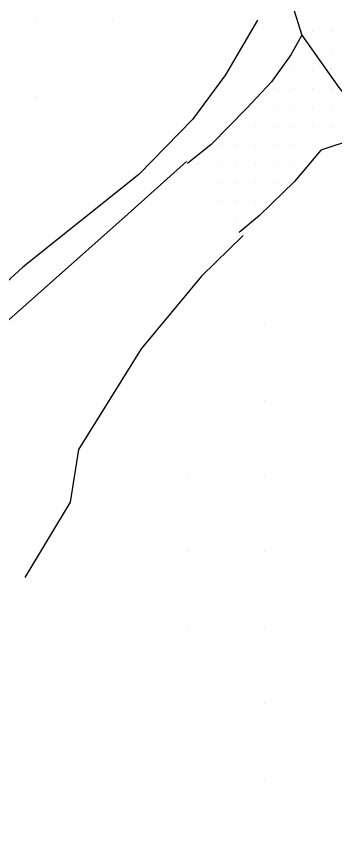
# Model space of a CAD drawing. Extents: x 1762120 to 1766775, y 709485 to 712965.
# Drawn here: x 1763337.2 to 1763379.2, y 712233.2 to 712340.7 of the extents above; entities that cross this region are included whole.
import ezdxf

# ---------------------------------------------------------------- set-up
doc = ezdxf.new("R2010")
doc.units = 0
for name, color, linetype in [('Exist DTM QL2 LIDAR Elevation Point', 7, 'Continuous'), ('Exist DTM Scan Elevation Point', 7, 'Continuous'), ('Exist Roads EOP', 7, 'Continuous'), ('Exist Roads EOP Other', 7, 'Continuous'), ('PH Exist DTM Breakline', 7, 'Continuous')]:
    doc.layers.add(name, color=color, linetype=linetype)

msp = doc.modelspace()

# ---------------------------------------------------------------- linework, layer by layer
at = {"layer": 'Exist DTM QL2 LIDAR Elevation Point'}
for p, q in [((1763339.9, 712340.14), (1763339.9, 712340.14)), ((1763349.9, 712340.14), (1763349.9, 712340.14)), ((1763339.9, 712330.13), (1763339.9, 712330.13)), ((1763369.9, 712300.13), (1763369.9, 712300.13)), ((1763369.9, 712290.13), (1763369.9, 712290.13)), ((1763359.9, 712280.13), (1763359.9, 712280.13)), ((1763369.9, 712280.13), (1763369.9, 712280.13)), ((1763359.9, 712270.13), (1763359.9, 712270.13)), ((1763369.9, 712270.13), (1763369.9, 712270.13)), ((1763359.9, 712260.12), (1763359.9, 712260.12)), ((1763369.9, 712260.12), (1763369.9, 712260.12)), ((1763369.9, 712250.12), (1763369.9, 712250.12)), ((1763369.9, 712240.12), (1763369.9, 712240.12))]:
    msp.add_line(p, q, dxfattribs=at)
at = {"layer": 'Exist DTM Scan Elevation Point'}
for p, q in [((1763376.25, 712338.75), (1763376.25, 712338.75)), ((1763378.75, 712338.75), (1763378.75, 712338.75)), ((1763378.75, 712336.25), (1763378.75, 712336.25)), ((1763373.75, 712333.75), (1763373.75, 712333.75)), ((1763376.25, 712333.75), (1763376.25, 712333.75)), ((1763378.75, 712333.75), (1763378.75, 712333.75)), ((1763371.25, 712331.25), (1763371.25, 712331.25)), ((1763373.75, 712331.25), (1763373.75, 712331.25)), ((1763376.25, 712331.25), (1763376.25, 712331.25)), ((1763378.75, 712331.25), (1763378.75, 712331.25)), ((1763368.75, 712328.75), (1763368.75, 712328.75)), ((1763371.25, 712328.75), (1763371.25, 712328.75)), ((1763373.75, 712328.75), (1763373.75, 712328.75)), ((1763376.25, 712328.75), (1763376.25, 712328.75)), ((1763378.75, 712328.75), (1763378.75, 712328.75)), ((1763366.25, 712326.25), (1763366.25, 712326.25)), ((1763368.75, 712326.25), (1763368.75, 712326.25)), ((1763371.25, 712326.25), (1763371.25, 712326.25)), ((1763373.75, 712326.25), (1763373.75, 712326.25)), ((1763376.25, 712326.25), (1763376.25, 712326.25)), ((1763378.75, 712326.25), (1763378.75, 712326.25)), ((1763363.75, 712323.75), (1763363.75, 712323.75)), ((1763366.25, 712323.75), (1763366.25, 712323.75)), ((1763368.75, 712323.75), (1763368.75, 712323.75)), ((1763371.25, 712323.75), (1763371.25, 712323.75)), ((1763373.75, 712323.75), (1763373.75, 712323.75)), ((1763376.25, 712323.75), (1763376.25, 712323.75)), ((1763361.25, 712321.25), (1763361.25, 712321.25)), ((1763363.75, 712321.25), (1763363.75, 712321.25)), ((1763366.25, 712321.25), (1763366.25, 712321.25)), ((1763368.75, 712321.25), (1763368.75, 712321.25)), ((1763371.25, 712321.25), (1763371.25, 712321.25)), ((1763373.75, 712321.25), (1763373.75, 712321.25)), ((1763363.75, 712318.75), (1763363.75, 712318.75)), ((1763366.25, 712318.75), (1763366.25, 712318.75)), ((1763368.75, 712318.75), (1763368.75, 712318.75)), ((1763371.25, 712318.75), (1763371.25, 712318.75)), ((1763363.75, 712316.25), (1763363.75, 712316.25)), ((1763366.25, 712316.25), (1763366.25, 712316.25)), ((1763368.75, 712316.25), (1763368.75, 712316.25)), ((1763366.25, 712313.75), (1763366.25, 712313.75))]:
    msp.add_line(p, q, dxfattribs=at)
at = {"layer": 'Exist Roads EOP'}
msp.add_lwpolyline([(1763373.83, 712341.46), (1763374.85, 712338.23), (1763379.73, 712331.32), (1763384.34, 712325.74), (1763386, 712324.87), (1763387.7, 712323.51), (1763396.73, 712311.56), (1763405.64, 712299.52), (1763414.52, 712287.46), (1763423.38, 712275.39), (1763432.23, 712263.3), (1763441.02, 712251.17), (1763450.03, 712239.2)], dxfattribs=at)
at = {"layer": 'Exist Roads EOP Other'}
for points in [[(1763374.85, 712338.23), (1763373.4, 712335.66), (1763370.87, 712332.09), (1763367.62, 712328.59), (1763362.91, 712323.84), (1763359.79, 712321.33)], [(1763384.34, 712325.74), (1763381.73, 712324.52), (1763377.36, 712323.09), (1763373.89, 712318.95), (1763369.25, 712314.46), (1763366.59, 712312.21)]]:
    msp.add_lwpolyline(points, dxfattribs=at)
at = {"layer": 'PH Exist DTM Breakline'}
for points in [[(1763369.02, 712340.19), (1763364.78, 712332.99), (1763360.44, 712327.12), (1763353.38, 712319.88), (1763338.05, 712307.65), (1763326.04, 712296.62), (1763312.94, 712283.6), (1763304.92, 712278.3), (1763296.91, 712262.74), (1763293.87, 712253.82), (1763283.33, 712233.32), (1763274.1, 712198.61), (1763256.05, 712180.97), (1763253.44, 712175.35), (1763254.54, 712168.94), (1763255.17, 712163.91)], [(1763359.63, 712321.59), (1763351.5, 712314.28), (1763331.04, 712296.12), (1763327.22, 712292.81), (1763325.63, 712289.05), (1763325.19, 712285.85), (1763324.92, 712282.94)], [(1763367.1, 712311.83), (1763361.61, 712306.46)], [(1763361.61, 712306.46), (1763353.66, 712296.86), (1763345.42, 712283.62), (1763344.29, 712276.68), (1763338.33, 712266.73)]]:
    msp.add_lwpolyline(points, dxfattribs=at)

doc.saveas('drawing.dxf')
